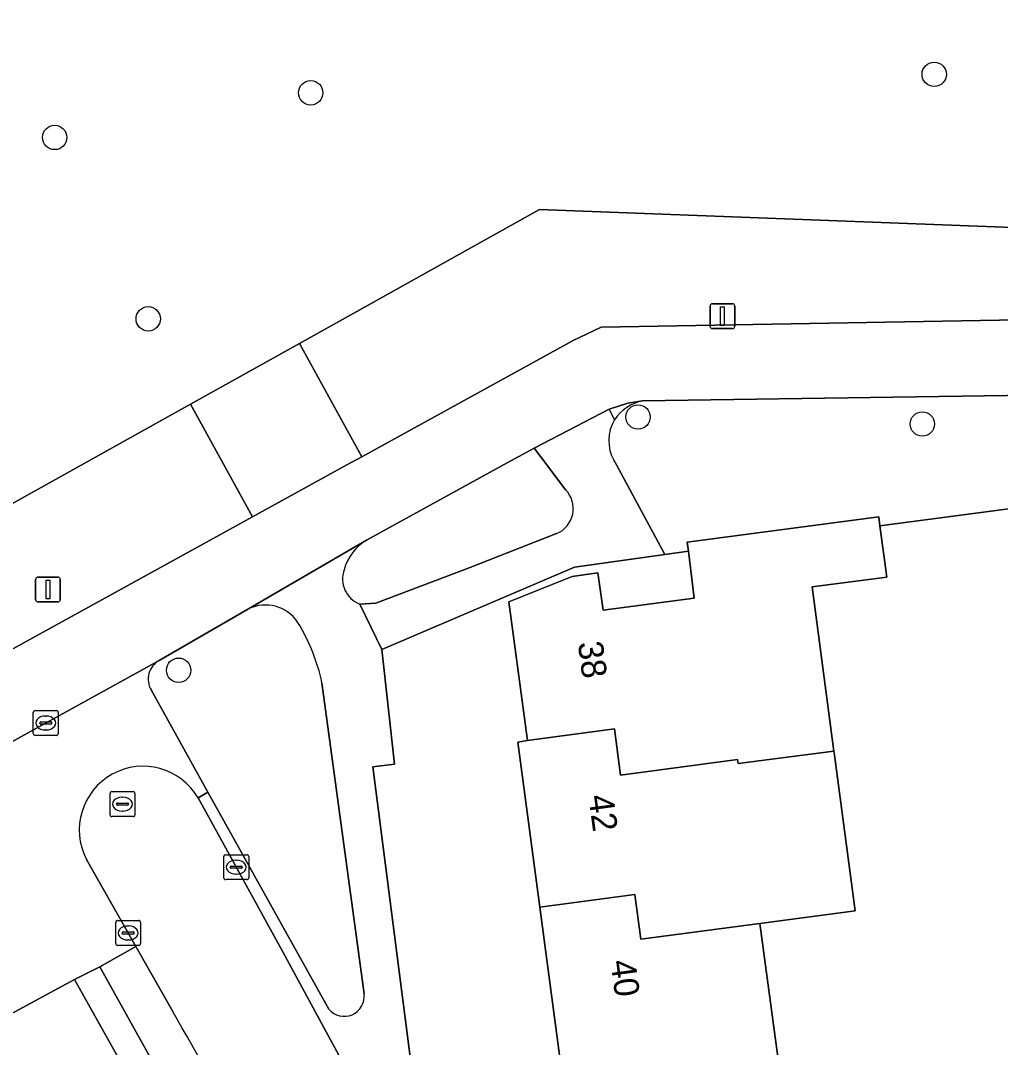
# Model space of a CAD drawing. Extents: x 158472 to 159562, y 388525 to 389606.
# Drawn here: x 159373.67 to 159412.99, y 389226.63 to 389267.82 of the extents above; entities that cross this region are included whole.
import ezdxf

# ---------------------------------------------------------------- set-up
doc = ezdxf.new("R2010")
doc.units = 0
for name, color, linetype in [('IMGEO_Berm_groen', 7, 'Continuous'), ('IMGEO_Boom', 7, 'Continuous'), ('IMGEO_Erf', 7, 'Continuous'), ('IMGEO_Fietspad_gesloten', 7, 'Continuous'), ('IMGEO_Groenvoorziening', 7, 'Continuous'), ('IMGEO_Kolk', 7, 'Continuous'), ('IMGEO_Lichtmast', 7, 'Continuous'), ('IMGEO_Loofbos', 7, 'Continuous'), ('IMGEO_Muur', 7, 'Continuous'), ('IMGEO_Pand', 7, 'Continuous'), ('IMGEO_Pand_nummerreeks', 7, 'Continuous'), ('IMGEO_Parkeervlak_open', 7, 'Continuous'), ('IMGEO_Rijbaan_lokaal_open', 7, 'Continuous'), ('IMGEO_Rioolput', 7, 'Continuous'), ('IMGEO_Voetpad_open', 7, 'Continuous')]:
    doc.layers.add(name, color=color, linetype=linetype)

msp = doc.modelspace()

# ---------------------------------------------------------------- linework, layer by layer
at = {"layer": 'IMGEO_Berm_groen'}
for points in [[(159382.817, 389244.222), (159379.225, 389242.159)], [(159387.452, 389228.781), (159385.763, 389241.258)], [(159378.904, 389240.974), (159381.188, 389236.869), (159382.921, 389233.754), (159386.039, 389228.171)]]:
    msp.add_lwpolyline(points, dxfattribs=at)
for centre, radius, start, end in [((159383.501, 389242.835), 1.546, 33.7295, 116.2628), ((159378.261, 389239.666), 7.669, 11.9818, 31.6858), ((159379.657, 389241.406), 0.868, 119.8303, 209.856), ((159386.656, 389228.684), 0.802, 219.7209, 6.9793)]:
    msp.add_arc(centre, radius, start, end, dxfattribs=at)
at = {"layer": 'IMGEO_Boom'}
for centre in [(159410.33, 389265.665), (159385.312, 389264.925), (159375.039, 389263.135), (159378.791, 389255.859), (159398.446, 389251.923), (159409.852, 389251.641), (159380.011, 389241.764)]:
    msp.add_circle(centre, 0.489, dxfattribs=at)
at = {"layer": 'IMGEO_Erf'}
for points in [[(159414.487, 389326.3), (159362.548, 389319.394), (159335.078, 389286.628), (159367.433, 389245.168), (159380.489, 389252.443), (159384.857, 389254.876), (159394.493, 389260.246), (159427.196, 389258.998)], [(159388.16, 389242.592), (159388.672, 389237.994), (159387.801, 389237.893), (159389.491, 389224.803), (159390.7, 389224.866), (159395.972, 389210.374), (159396.315, 389210.418), (159401.125, 389211.031), (159400.879, 389212.877), (159397.162, 389212.381), (159396.25, 389219.209), (159395.379, 389225.729), (159394.506, 389232.263), (159393.622, 389238.877), (159394.009, 389238.952), (159393.262, 389244.515), (159395.799, 389245.522), (159396.831, 389245.673), (159397.041, 389244.171), (159400.703, 389244.66), (159400.465, 389246.538), (159399.515, 389246.412), (159395.898, 389245.899)]]:
    msp.add_lwpolyline(points, close=True, dxfattribs=at)
for points in [[(159425.484, 389249.849), (159408.152, 389247.555), (159408.423, 389245.503), (159405.431, 389245.104), (159406.308, 389238.524), (159406.33, 389238.363), (159407.163, 389232.114), (159403.338, 389231.61), (159404.21, 389225.067), (159405.082, 389218.524), (159407.341, 389218.815), (159408.252, 389211.981), (159416.612, 389213.177)], [(159357.784, 389218.645), (159360.077, 389219.942), (159359.584, 389220.813), (159363.066, 389222.782), (159363.558, 389221.912), (159369.168, 389225.086), (159370.977, 389221.89), (159375.189, 389224.295), (159377.065, 389221.009), (159379.702, 389222.467), (159375.831, 389229.356), (159373.113, 389227.895), (159371.94, 389229.991), (159367.908, 389227.622), (159367.296, 389228.61), (159335.064, 389210.249), (159329.824, 389206.904), (159323.504, 389202.542), (159317.294, 389198.026)]]:
    msp.add_lwpolyline(points, dxfattribs=at)
at = {"layer": 'IMGEO_Fietspad_gesloten'}
for points in [[(159426.644, 389256.048), (159396.966, 389255.529), (159395.849, 389254.995), (159387.357, 389250.327), (159386.762, 389250), (159382.975, 389247.918), (159370.597, 389241.114), (159360.609, 389235.623), (159357.424, 389233.966), (159329.213, 389218.359), (159327.815, 389217.564), (159320.015, 389212.823), (159314.834, 389209.287), (159305.368, 389202.036)], [(159360.615, 389231.845), (159360.768, 389231.93), (159367.305, 389235.578), (159371.025, 389237.632), (159373.555, 389239.029), (159379.225, 389242.159), (159382.817, 389244.222), (159387.55, 389246.977), (159393.051, 389250), (159394.274, 389250.672), (159397.282, 389252.242), (159398.032, 389252.476), (159398.631, 389252.57), (159426.068, 389252.969)]]:
    msp.add_lwpolyline(points, dxfattribs=at)
at = {"layer": 'IMGEO_Groenvoorziening'}
for points in [[(159360.874, 389240.953), (159358.408, 389239.453), (159360.609, 389235.623), (159370.597, 389241.114), (159382.975, 389247.918), (159380.489, 389252.443), (159367.433, 389245.168), (159335.078, 389286.628), (159334.826, 389286.346)], [(159434.087, 389253.085), (159426.068, 389252.969), (159398.631, 389252.57)], [(159398.631, 389252.57), (159398.032, 389252.476), (159397.282, 389252.242), (159397.506, 389251.812)], [(159395.539, 389249.003), (159394.783, 389250), (159394.274, 389250.672), (159393.051, 389250), (159387.55, 389246.977)], [(159397.477, 389250.186), (159397.577, 389250), (159399.515, 389246.412), (159400.465, 389246.538), (159400.419, 389246.904), (159408.103, 389247.922), (159408.152, 389247.555), (159425.484, 389249.849), (159426.61, 389242.595), (159427.492, 389236.513), (159427.504, 389236.43), (159427.522, 389236.307), (159432.197, 389201.326), (159438.143, 389156.117), (159439.959, 389142.309), (159441.05, 389142.452), (159442.431, 389132.007), (159443.27, 389125.667), (159444.972, 389112.632), (159446.063, 389114.45), (159445.778, 389118.011), (159446.858, 389118.128), (159448.098, 389118.263), (159443.773, 389156.646)], [(159387.276, 389244.419), (159387.922, 389244.456), (159391.672, 389245.878), (159395.178, 389247.244)]]:
    msp.add_lwpolyline(points, dxfattribs=at)
for centre, radius, start, end in [((159398.951, 389250.881), 1.719, 100.7262, 147.2162), ((159398.951, 389250.881), 1.719, 100.7262, 147.2162), ((159398.887, 389250.974), 1.616, 148.7602, 209.1963), ((159394.76, 389248.246), 1.086, 292.6203, 44.1841), ((159388.643, 389245.214), 2.075, 121.7895, 163.667), ((159387.676, 389245.43), 1.087, 160.2912, 248.4337)]:
    msp.add_arc(centre, radius, start, end, dxfattribs=at)
at = {"layer": 'IMGEO_Kolk'}
for p, q in [((159374.179, 389239.223), (159374.179, 389240.075)), ((159374.254, 389240.149), (159375.106, 389240.149)), ((159374.667, 389239.929), (159374.692, 389239.929)), ((159375.18, 389240.075), (159375.18, 389239.223)), ((159374.438, 389239.643), (159374.438, 389239.655)), ((159374.876, 389239.606), (159374.478, 389239.606)), ((159374.481, 389239.692), (159374.879, 389239.692)), ((159374.69, 389239.369), (159374.665, 389239.369)), ((159374.922, 389239.655), (159374.922, 389239.643)), ((159375.106, 389239.149), (159374.254, 389239.149)), ((159381.824, 389233.439), (159381.824, 389234.291)), ((159381.899, 389234.365), (159382.751, 389234.365)), ((159382.312, 389234.145), (159382.337, 389234.145)), ((159382.825, 389234.291), (159382.825, 389233.439)), ((159382.083, 389233.859), (159382.083, 389233.871)), ((159382.521, 389233.822), (159382.123, 389233.822)), ((159382.126, 389233.908), (159382.524, 389233.908)), ((159382.567, 389233.871), (159382.567, 389233.859)), ((159382.751, 389233.365), (159381.899, 389233.365)), ((159382.335, 389233.585), (159382.31, 389233.585)), ((159377.486, 389230.801), (159377.486, 389231.653)), ((159377.561, 389231.727), (159378.413, 389231.727)), ((159378.487, 389231.653), (159378.487, 389230.801)), ((159377.745, 389231.221), (159377.745, 389231.233)), ((159378.183, 389231.184), (159377.785, 389231.184)), ((159377.788, 389231.27), (159378.186, 389231.27)), ((159377.974, 389231.507), (159377.999, 389231.507)), ((159378.229, 389231.233), (159378.229, 389231.221)), ((159378.413, 389230.727), (159377.561, 389230.727)), ((159377.997, 389230.947), (159377.972, 389230.947))]:
    msp.add_line(p, q, dxfattribs=at)
for points in [[(159374.179, 389239.223), (159374.179, 389240.075)], [(159374.254, 389240.149), (159375.106, 389240.149)], [(159375.18, 389240.075), (159375.18, 389239.223)], [(159375.106, 389239.149), (159374.254, 389239.149)], [(159381.824, 389233.439), (159381.824, 389234.291)], [(159381.899, 389234.365), (159382.751, 389234.365)], [(159382.825, 389234.291), (159382.825, 389233.439)], [(159382.751, 389233.365), (159381.899, 389233.365)], [(159377.486, 389230.801), (159377.486, 389231.653)], [(159377.561, 389231.727), (159378.413, 389231.727)], [(159378.487, 389231.653), (159378.487, 389230.801)], [(159378.413, 389230.727), (159377.561, 389230.727)]]:
    msp.add_lwpolyline(points, dxfattribs=at)
for centre, radius, start, end in [((159374.256, 389240.073), 0.0765, 91.552, 178.448), ((159374.256, 389240.073), 0.0765, 91.552, 178.448), ((159375.104, 389240.073), 0.0765, 1.552, 88.448), ((159375.104, 389240.073), 0.0765, 1.552, 88.448), ((159374.478, 389239.652), 0.0403, 85.8775, 175.7526), ((159374.475, 389239.642), 0.0366, 178.938, 274.7102), ((159374.879, 389239.649), 0.043, 264.8664, 352.4533), ((159374.883, 389239.654), 0.0386, 1.7309, 96.639), ((159374.256, 389239.225), 0.0765, 181.552, 268.448), ((159374.256, 389239.225), 0.0765, 181.552, 268.448), ((159375.104, 389239.225), 0.0765, 271.552, 358.448), ((159375.104, 389239.225), 0.0765, 271.552, 358.448), ((159381.901, 389234.289), 0.0765, 91.552, 178.448), ((159381.901, 389234.289), 0.0765, 91.552, 178.448), ((159382.749, 389234.289), 0.0765, 1.552, 88.448), ((159382.749, 389234.289), 0.0765, 1.552, 88.448), ((159382.123, 389233.868), 0.0403, 85.8775, 175.7526), ((159382.12, 389233.858), 0.0366, 178.938, 274.7102), ((159382.524, 389233.865), 0.043, 264.8664, 352.4533), ((159382.528, 389233.87), 0.0386, 1.7309, 96.639), ((159381.901, 389233.441), 0.0765, 181.552, 268.448), ((159381.901, 389233.441), 0.0765, 181.552, 268.448), ((159382.749, 389233.441), 0.0765, 271.552, 358.448), ((159382.749, 389233.441), 0.0765, 271.552, 358.448), ((159377.563, 389231.651), 0.0765, 91.552, 178.448), ((159377.563, 389231.651), 0.0765, 91.552, 178.448), ((159378.411, 389231.651), 0.0765, 1.552, 88.448), ((159378.411, 389231.651), 0.0765, 1.552, 88.448), ((159377.785, 389231.23), 0.0403, 85.8775, 175.7526), ((159377.782, 389231.22), 0.0366, 178.938, 274.7102), ((159378.186, 389231.227), 0.043, 264.8664, 352.4533), ((159378.19, 389231.232), 0.0386, 1.7309, 96.639), ((159377.563, 389230.803), 0.0765, 181.552, 268.448), ((159377.563, 389230.803), 0.0765, 181.552, 268.448), ((159378.411, 389230.803), 0.0765, 271.552, 358.448), ((159378.411, 389230.803), 0.0765, 271.552, 358.448)]:
    msp.add_arc(centre, radius, start, end, dxfattribs=at)
for centre, major_axis, ratio, start_param, end_param in [((159374.666, 389239.649), (-0.387, 0.002), 0.722429, 4.712389, 7.853982), ((159374.691, 389239.649), (-0.39, 0.002), 0.717154, 1.570796, 4.712389), ((159382.311, 389233.865), (-0.387, 0.002), 0.722429, 4.712389, 7.853982), ((159382.336, 389233.865), (-0.39, 0.002), 0.717154, 1.570796, 4.712389), ((159377.973, 389231.227), (-0.387, 0.002), 0.722429, 4.712389, 7.853982), ((159377.998, 389231.227), (-0.39, 0.002), 0.717154, 1.570796, 4.712389)]:
    msp.add_ellipse(centre, major_axis=major_axis, ratio=ratio, start_param=start_param, end_param=end_param, dxfattribs=at)
at = {"layer": 'IMGEO_Lichtmast'}
for p, q in [((159401.336, 389255.566), (159401.336, 389256.366)), ((159401.336, 389256.366), (159401.336, 389255.566)), ((159401.436, 389256.466), (159402.226, 389256.466)), ((159402.226, 389256.466), (159401.436, 389256.466)), ((159402.326, 389256.366), (159402.326, 389255.566)), ((159402.326, 389255.566), (159402.326, 389256.366)), ((159402.226, 389255.466), (159401.436, 389255.466)), ((159401.436, 389255.466), (159402.226, 389255.466)), ((159374.274, 389244.603), (159374.274, 389245.403)), ((159374.274, 389245.403), (159374.274, 389244.603)), ((159374.374, 389245.503), (159375.164, 389245.503)), ((159375.164, 389245.503), (159374.374, 389245.503)), ((159375.264, 389245.403), (159375.264, 389244.603)), ((159375.264, 389244.603), (159375.264, 389245.403)), ((159375.164, 389244.503), (159374.374, 389244.503)), ((159374.374, 389244.503), (159375.164, 389244.503))]:
    msp.add_line(p, q, dxfattribs=at)
for points in [[(159401.756, 389256.341), (159401.906, 389256.341), (159401.906, 389255.591), (159401.756, 389255.591), (159401.756, 389256.341)], [(159374.694, 389245.378), (159374.844, 389245.378), (159374.844, 389244.628), (159374.694, 389244.628), (159374.694, 389245.378)]]:
    msp.add_lwpolyline(points, dxfattribs=at)
for centre, start, end in [((159401.436, 389256.366), 90, 180), ((159401.436, 389256.366), 90, 180), ((159402.226, 389256.366), 0, 90), ((159402.226, 389256.366), 360, 90), ((159401.436, 389255.566), 180, 270), ((159401.436, 389255.566), 180, 270), ((159402.226, 389255.566), 270, 0), ((159402.226, 389255.566), 270, 0), ((159374.374, 389245.403), 90, 180), ((159374.374, 389245.403), 90, 180), ((159375.164, 389245.403), 0, 90), ((159375.164, 389245.403), 360, 90), ((159374.374, 389244.603), 180, 270), ((159374.374, 389244.603), 180, 270), ((159375.164, 389244.603), 270, 0), ((159375.164, 389244.603), 270, 0)]:
    msp.add_arc(centre, 0.1, start, end, dxfattribs=at)
at = {"layer": 'IMGEO_Loofbos'}
msp.add_lwpolyline([(159362.292, 389319.598), (159362.548, 389319.394), (159414.487, 389326.3), (159427.196, 389258.998), (159394.493, 389260.246), (159384.857, 389254.876), (159387.357, 389250.327), (159395.849, 389254.995), (159396.966, 389255.529), (159426.644, 389256.048), (159432.963, 389256.159), (159432.241, 389266.439)], dxfattribs=at)
at = {"layer": 'IMGEO_Muur'}
for points in [[(159427.196, 389258.998), (159394.493, 389260.246), (159384.857, 389254.876)], [(159384.857, 389254.876), (159380.489, 389252.443)], [(159380.489, 389252.443), (159367.433, 389245.168)]]:
    msp.add_lwpolyline(points, dxfattribs=at)
at = {"layer": 'IMGEO_Pand'}
for points in [[(159394.009, 389238.952), (159397.499, 389239.421), (159397.748, 389237.553), (159402.439, 389238.179), (159402.46, 389238.02), (159406.308, 389238.524), (159405.431, 389245.104), (159408.423, 389245.503), (159408.152, 389247.555), (159408.103, 389247.922), (159400.419, 389246.904), (159400.465, 389246.538), (159400.703, 389244.66), (159397.041, 389244.171), (159396.831, 389245.673), (159395.799, 389245.522), (159393.262, 389244.515)], [(159394.506, 389232.263), (159398.316, 389232.766), (159398.552, 389230.978), (159403.338, 389231.61), (159407.163, 389232.114), (159406.33, 389238.363), (159406.308, 389238.524), (159402.46, 389238.02), (159402.439, 389238.179), (159397.748, 389237.553), (159397.499, 389239.421), (159394.009, 389238.952), (159393.622, 389238.877)], [(159394.506, 389232.263), (159395.379, 389225.729), (159399.187, 389226.227), (159399.422, 389224.438), (159404.21, 389225.067), (159403.338, 389231.61), (159398.552, 389230.978), (159398.316, 389232.766)]]:
    msp.add_lwpolyline(points, close=True, dxfattribs=at)
at = {"layer": 'IMGEO_Parkeervlak_open'}
msp.add_lwpolyline([(159379.775, 389228.078), (159378.295, 389230.683), (159376.844, 389229.874), (159382.003, 389220.623), (159382.903, 389218.827), (159384.251, 389215.88), (159385.915, 389211.97), (159386.624, 389209.928), (159386.953, 389208.685), (159387.226, 389207.58)], dxfattribs=at)
msp.add_arc((159235.275, 389144.557), 166.901, 25.79922, 30.02773, dxfattribs=at)
at = {"layer": 'IMGEO_Rijbaan_lokaal_open'}
for points in [[(159390.506, 389218.358), (159388.165, 389223.14), (159384.209, 389230.448), (159380.793, 389236.649)], [(159376.31, 389234.179), (159378.295, 389230.683), (159379.775, 389228.078)]]:
    msp.add_lwpolyline(points, dxfattribs=at)
for centre, radius, start, end in [((159378.585, 389235.353), 2.56, 30.4228, 207.2841), ((159235.275, 389144.557), 166.901, 25.79922, 30.02773)]:
    msp.add_arc(centre, radius, start, end, dxfattribs=at)
at = {"layer": 'IMGEO_Rioolput'}
for p, q in [((159377.333, 389236.895), (159378.185, 389236.895)), ((159377.258, 389235.969), (159377.258, 389236.821)), ((159377.746, 389236.675), (159377.771, 389236.675)), ((159378.259, 389236.821), (159378.259, 389235.969)), ((159377.517, 389236.389), (159377.517, 389236.401)), ((159377.955, 389236.352), (159377.557, 389236.352)), ((159377.56, 389236.438), (159377.958, 389236.438)), ((159377.769, 389236.115), (159377.744, 389236.115)), ((159378.001, 389236.401), (159378.001, 389236.389)), ((159378.185, 389235.895), (159377.333, 389235.895))]:
    msp.add_line(p, q, dxfattribs=at)
for points in [[(159377.333, 389236.895), (159378.185, 389236.895)], [(159377.258, 389235.969), (159377.258, 389236.821)], [(159378.259, 389236.821), (159378.259, 389235.969)], [(159378.185, 389235.895), (159377.333, 389235.895)]]:
    msp.add_lwpolyline(points, dxfattribs=at)
for centre, radius, start, end in [((159377.335, 389236.819), 0.0765, 91.552, 178.448), ((159377.335, 389236.819), 0.0765, 91.552, 178.448), ((159378.183, 389236.819), 0.0765, 1.552, 88.448), ((159378.183, 389236.819), 0.0765, 1.552, 88.448), ((159377.557, 389236.398), 0.0403, 85.8775, 175.7526), ((159377.554, 389236.388), 0.0366, 178.938, 274.7102), ((159377.958, 389236.395), 0.043, 264.8664, 352.4533), ((159377.962, 389236.4), 0.0386, 1.7309, 96.639), ((159377.335, 389235.971), 0.0765, 181.552, 268.448), ((159377.335, 389235.971), 0.0765, 181.552, 268.448), ((159378.183, 389235.971), 0.0765, 271.552, 358.448), ((159378.183, 389235.971), 0.0765, 271.552, 358.448)]:
    msp.add_arc(centre, radius, start, end, dxfattribs=at)
for centre, major_axis, ratio, start_param, end_param in [((159377.745, 389236.395), (-0.387, 0.002), 0.722429, 4.712389, 7.853982), ((159377.77, 389236.395), (-0.39, 0.002), 0.717154, 1.570796, 4.712389)]:
    msp.add_ellipse(centre, major_axis=major_axis, ratio=ratio, start_param=start_param, end_param=end_param, dxfattribs=at)
at = {"layer": 'IMGEO_Voetpad_open'}
msp.add_lwpolyline([(159387.357, 389250.327), (159384.857, 389254.876), (159380.489, 389252.443), (159382.975, 389247.918), (159386.762, 389250)], close=True, dxfattribs=at)
for points in [[(159397.506, 389251.812), (159397.282, 389252.242), (159394.274, 389250.672), (159394.783, 389250), (159395.539, 389249.003)], [(159399.515, 389246.412), (159397.577, 389250), (159397.477, 389250.186)], [(159395.178, 389247.244), (159391.672, 389245.878), (159387.922, 389244.456), (159387.276, 389244.419), (159388.16, 389242.592), (159395.898, 389245.899), (159399.515, 389246.412)], [(159387.55, 389246.977), (159382.817, 389244.222)], [(159390.7, 389224.866), (159389.491, 389224.803), (159387.801, 389237.893), (159388.672, 389237.994), (159388.16, 389242.592), (159387.276, 389244.419)], [(159379.225, 389242.159), (159373.555, 389239.029), (159371.025, 389237.632), (159367.305, 389235.578)], [(159385.763, 389241.258), (159387.452, 389228.781)], [(159380.793, 389236.649), (159381.188, 389236.869), (159378.904, 389240.974)], [(159386.039, 389228.171), (159382.921, 389233.754), (159381.188, 389236.869), (159380.793, 389236.649), (159384.209, 389230.448), (159388.165, 389223.14), (159390.506, 389218.358)], [(159317.294, 389198.026), (159323.504, 389202.542), (159329.824, 389206.904), (159335.064, 389210.249), (159367.296, 389228.61), (159367.908, 389227.622), (159371.94, 389229.991), (159373.113, 389227.895), (159375.831, 389229.356), (159376.844, 389229.874), (159378.295, 389230.683), (159376.31, 389234.179)], [(159387.226, 389207.58), (159386.953, 389208.685), (159386.624, 389209.928), (159385.915, 389211.97), (159384.251, 389215.88), (159382.903, 389218.827), (159382.003, 389220.623), (159376.844, 389229.874), (159375.831, 389229.356), (159379.702, 389222.467), (159383.3, 389216.12), (159382.639, 389215.745), (159383.927, 389212.763), (159384.471, 389211.945), (159384.876, 389210.998), (159385.822, 389208.132)]]:
    msp.add_lwpolyline(points, dxfattribs=at)
for centre, radius, start, end in [((159398.887, 389250.974), 1.616, 148.7602, 209.1963), ((159394.76, 389248.246), 1.086, 292.6203, 44.1841), ((159388.643, 389245.214), 2.075, 121.7895, 163.667), ((159387.676, 389245.43), 1.087, 160.2912, 248.4337), ((159383.501, 389242.835), 1.546, 33.7295, 116.2628), ((159378.261, 389239.666), 7.669, 11.9818, 31.6858), ((159379.657, 389241.406), 0.868, 119.8303, 209.856), ((159378.585, 389235.353), 2.56, 30.4228, 207.2841), ((159386.656, 389228.684), 0.802, 219.7209, 6.9793)]:
    msp.add_arc(centre, radius, start, end, dxfattribs=at)

# ---------------------------------------------------------------- texts
at = {"layer": 'IMGEO_Pand_nummerreeks'}
for s, rotation, p in [('38', 277.6456, (159396.026, 389242.865)), ('42', 277.6099, (159396.452, 389236.72)), ('40', 277.6099, (159397.338, 389230.091))]:
    msp.add_text(s, height=1, rotation=rotation, dxfattribs=at).set_placement(p)

doc.saveas('drawing.dxf')
